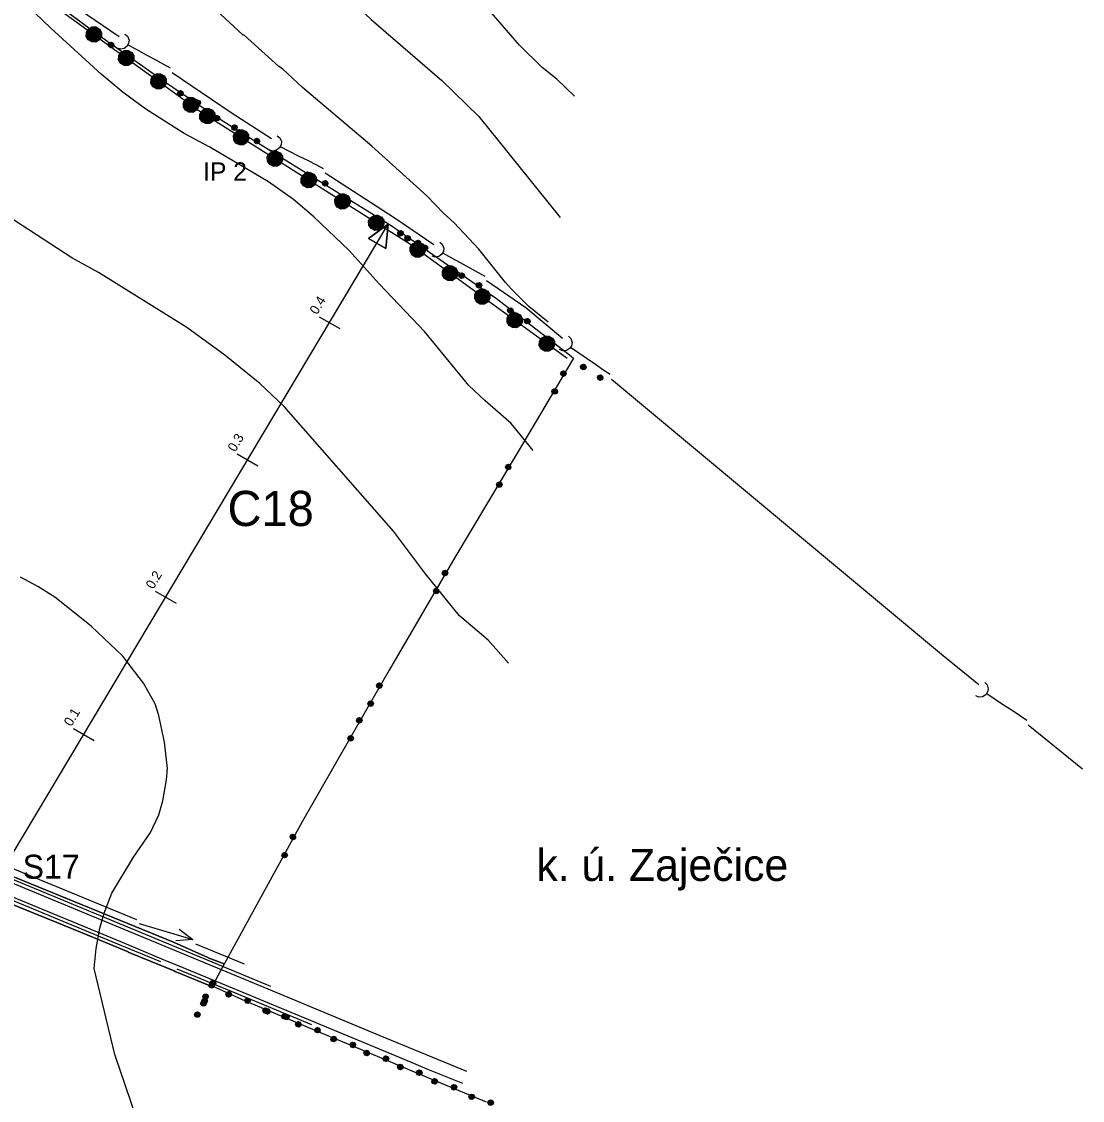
# Model space of a CAD drawing. Extents: x -645676 to -642474, y -1077513 to -1072613.
# Drawn here: x -643137 to -642474, y -1075036 to -1074361 of the extents above; entities that cross this region are included whole.
import ezdxf

# ---------------------------------------------------------------- set-up
doc = ezdxf.new("R2010")
doc.units = 0
for name, color, linetype in [('Interak_n__prvek___l_niov____navr_en_', 7, 'Continuous'), ('Kanalizace', 7, 'Continuous'), ('katastr_ln___zem____popis', 7, 'Continuous'), ('KULTURY_STAV', 7, 'Continuous'), ('OBVOD_PU', 7, 'Continuous'), ('P__kop___st_vaj_c_', 7, 'Continuous'), ('PC_NAVRH', 7, 'Continuous'), ('PC_OBJ_POPIS_NAVRH', 7, 'Continuous'), ('PC_POPIS_NAVRH', 7, 'Continuous'), ('PC_STAN_NAVRH', 7, 'Continuous'), ('Silnice_II__t__dy_a_III__t__dy', 7, 'Continuous'), ('SPRAV_HR_STAV', 7, 'Continuous'), ('USES_IP_NAVRH', 7, 'Continuous'), ('VODOVOD', 7, 'Continuous'), ('VRSTEVNICE', 7, 'Continuous'), ('Vrstevnice_z_kladn_', 7, 'Continuous'), ('Vrstevnice_zd_razn_n_', 7, 'Continuous')]:
    doc.layers.add(name, color=color, linetype=linetype)

# ---------------------------------------------------------------- blocks, each defined once
blk = doc.blocks.new('$944')
blk.add_line((0, 1.5), (0, -1.5))
blk = doc.blocks.new('$920')
for points in [[(0, 0), (-2.8, 1.25), (-2.8, -1.25), (0, 0)], [(-2.8, 1.25), (0, 0), (-2.8, -1.25), (-2.8, 1.25)]]:
    blk.add_lwpolyline(points)
blk = doc.blocks.new('6$4100')
blk.add_lwpolyline([(0.19, 0.72), (0.53, 0.53), (0.72, 0.19), (0.72, -0.2), (0.53, -0.54), (0.19, -0.73), (-0.2, -0.73), (-0.54, -0.54), (-0.73, -0.2), (-0.75, 0.12), (-0.54, 0.52), (-0.2, 0.71), (0.19, 0.71), (0.2, 0.67), (-0.2, 0.67), (-0.36, 0.59), (0.36, 0.59), (0.44, 0.51), (-0.44, 0.51), (-0.52, 0.43), (0.52, 0.43), (0.6, 0.35), (-0.6, 0.35), (-0.6, 0.27), (0.6, 0.27), (0.68, 0.19), (-0.59, 0.19), (-0.68, 0.19), (-0.68, 0.11), (0.59, 0.11), (0.68, 0.11), (0.68, 0.03), (-0.59, 0.03), (-0.68, 0.03), (-0.68, -0.05), (0.59, -0.05), (0.68, -0.05), (0.68, -0.13), (-0.59, -0.13), (-0.68, -0.13), (-0.68, -0.21), (0.59, -0.21), (0.68, -0.21), (0.6, -0.29), (-0.6, -0.29), (-0.6, -0.37), (0.6, -0.37), (0.52, -0.45), (-0.52, -0.45), (-0.44, -0.53), (0.44, -0.53), (0.36, -0.61), (-0.36, -0.61), (-0.2, -0.69), (0.2, -0.69)])
blk = doc.blocks.new('6$1520')
blk.add_line((-3.5, 0), (3.5, 0))
blk.add_lwpolyline([(1.5, 0.75), (3.5, 0), (1.5, -0.75)])
blk = doc.blocks.new('6$2320')
for points in [[(-3.48, 1), (-3.08, 0.92), (-2.68, 0.6), (-2.53, 0.22), (-2.52, -0.2), (-2.72, -0.62), (-3.08, -0.92), (-3.48, -1)], [(-2.53, 0), (-1.26, 0), (0.01, 0), (1.28, 0), (2.55, 0), (3.5, 0)]]:
    blk.add_lwpolyline(points)
blk = doc.blocks.new('2$0620')
for points in [[(-1.07, 0.32), (-0.88, 0.13), (-0.88, -0.14), (-1.07, -0.33), (-1.34, -0.33), (-1.53, -0.14), (-1.53, 0.13), (-1.34, 0.32), (-1.07, 0.32), (-1.08, 0.28), (-1.32, 0.28), (-1.4, 0.2), (-1, 0.2), (-0.92, 0.12), (-1.48, 0.12), (-1.48, 0.04), (-0.92, 0.04), (-0.92, -0.04), (-1.48, -0.04), (-1.48, -0.12), (-0.92, -0.12), (-1, -0.2), (-1.4, -0.2), (-1.32, -0.28), (-1.08, -0.28)], [(1.43, 0.32), (1.62, 0.13), (1.62, -0.14), (1.43, -0.33), (1.16, -0.33), (0.97, -0.14), (0.97, 0.13), (1.16, 0.32), (1.43, 0.32), (1.4, 0.28), (1.16, 0.28), (1.08, 0.2), (1.48, 0.2), (1.56, 0.12), (1, 0.12), (1, 0.04), (1.56, 0.04), (1.56, -0.04), (1, -0.04), (1, -0.12), (1.56, -0.12), (1.48, -0.2), (1.08, -0.2), (1.16, -0.28), (1.4, -0.28)]]:
    blk.add_lwpolyline(points)

msp = doc.modelspace()

# ---------------------------------------------------------------- linework, layer by layer
at = {"layer": 'Kanalizace'}
for p, q in [((-643101.11, -1074353.68), (-643076.28, -1074370.51)), ((-642947.39, -1074455.88), (-642904.14, -1074483.72)), ((-642904.14, -1074483.72), (-642879.38, -1074500.65)), ((-642507.48, -1074801.05), (-642473.63, -1074828.58))]:
    msp.add_line(p, q, dxfattribs=at)
for points in [[(-643043.17, -1074392.96), (-643006.25, -1074417.99), (-642981.02, -1074434.23)], [(-642846.35, -1074523.22), (-642821.9, -1074539.93), (-642798.86, -1074559.14)], [(-642768.14, -1074584.76), (-642561.78, -1074756.88), (-642538.51, -1074775.81)]]:
    msp.add_lwpolyline(points, dxfattribs=at)
at = {"layer": 'KULTURY_STAV'}
for points in [[(-643131.09, -1074338.26), (-643090.44, -1074368.63), (-643047.21, -1074399.16), (-643024.28, -1074414.64), (-643010.74, -1074423.78), (-642968.07, -1074450.38), (-642909.34, -1074486.56), (-642904.87, -1074489.66), (-642871.14, -1074513.04), (-642840.24, -1074534.41), (-642794.61, -1074569.73), (-642792.04, -1074571.72), (-642826.58, -1074630.12), (-642866.22, -1074696.47), (-642907.24, -1074766.84), (-642919.87, -1074788.52), (-642961.64, -1074861.37), (-643011.59, -1074952.64), (-643010.51, -1074950.66), (-643020.49, -1074946.75), (-643020.82, -1074946.62), (-643042.17, -1074937.1), (-643146.21, -1074894.58)], [(-643146.21, -1074894.58), (-643042.17, -1074937.1), (-643020.82, -1074946.62), (-643020.49, -1074946.75), (-643010.51, -1074950.66), (-643011.59, -1074952.64), (-643012.42, -1074954.15), (-643016.24, -1074961.13), (-643017.97, -1074964.29), (-643020.24, -1074963.86), (-643020.3, -1074963.85), (-643041.26, -1074955.26), (-643041.93, -1074954.98), (-643070.59, -1074943.17), (-643070.63, -1074943.15), (-643095.87, -1074932.71), (-643095.92, -1074932.69), (-643115.21, -1074924.65), (-643136.21, -1074916.18), (-643136.37, -1074916.11), (-643166.75, -1074903.64)], [(-643166.75, -1074903.64), (-643136.37, -1074916.11), (-643136.21, -1074916.18), (-643115.21, -1074924.65), (-643095.92, -1074932.69), (-643095.87, -1074932.71), (-643070.63, -1074943.15), (-643070.59, -1074943.17), (-643041.93, -1074954.98), (-643041.26, -1074955.26), (-643020.3, -1074963.85), (-643020.24, -1074963.86), (-643017.97, -1074964.29), (-642995.05, -1074974.79), (-642993.93, -1074975.26), (-642974.48, -1074983.4), (-642952.41, -1074992.63), (-642931.71, -1075001.29), (-642910.78, -1075010.05), (-642889.18, -1075019.09), (-642866.16, -1075028.72), (-642846.6, -1075036.91)]]:
    msp.add_lwpolyline(points, dxfattribs=at)
at = {"layer": 'OBVOD_PU'}
msp.add_lwpolyline([(-643131.09, -1074338.26), (-643090.44, -1074368.63), (-643047.21, -1074399.16), (-643024.28, -1074414.64), (-643010.74, -1074423.78), (-642968.07, -1074450.38), (-642909.34, -1074486.56), (-642904.87, -1074489.66), (-642871.14, -1074513.04), (-642840.24, -1074534.41), (-642794.61, -1074569.73), (-642792.04, -1074571.72), (-642826.58, -1074630.12), (-642866.22, -1074696.47), (-642907.24, -1074766.84), (-642919.87, -1074788.52), (-642961.64, -1074861.37), (-643011.59, -1074952.64), (-643012.42, -1074954.15), (-643016.24, -1074961.13), (-643017.97, -1074964.29), (-642995.05, -1074974.79), (-642993.93, -1074975.26), (-642974.48, -1074983.4), (-642952.41, -1074992.63), (-642931.71, -1075001.29), (-642910.78, -1075010.05), (-642889.18, -1075019.09), (-642866.16, -1075028.72), (-642846.6, -1075036.91)], dxfattribs=at)
at = {"layer": 'P__kop___st_vaj_c_'}
for points in [[(-642981.35, -1074964.67), (-643073.27, -1074926.64), (-643173.16, -1074885.34), (-643225.15, -1074863.93), (-643236.84, -1074859.13)], [(-643050.19, -1074949.3), (-643074.64, -1074939.23), (-643117.39, -1074921.58), (-643126.31, -1074917.9), (-643177.97, -1074896.57), (-643228.56, -1074876.09)], [(-643040.12, -1074953.7), (-643002.66, -1074969.16), (-642955.92, -1074988.42)]]:
    msp.add_lwpolyline(points, dxfattribs=at)
at = {"layer": 'PC_NAVRH'}
msp.add_line((-643149.63, -1074892.99), (-642907.88, -1074487.84), dxfattribs=at)
at = {"layer": 'Silnice_II__t__dy_a_III__t__dy'}
for p, q in [((-643173.93, -1074887.18), (-643073.41, -1074928.88)), ((-643074.08, -1074937.14), (-643177.17, -1074894.67)), ((-643073.41, -1074928.88), (-642983.33, -1074966.21)), ((-643048.5, -1074948.08), (-643074.08, -1074937.14)), ((-643039.65, -1074951.69), (-643048.5, -1074948.08)), ((-643001.73, -1074967.15), (-643039.65, -1074951.69)), ((-642908.36, -1075006), (-643001.73, -1074967.15)), ((-642983.33, -1074966.21), (-642913.25, -1074995.44)), ((-642913.25, -1074995.44), (-642859.03, -1075017.75)), ((-642891.89, -1075012.98), (-642908.36, -1075006)), ((-642883.16, -1075016.57), (-642891.89, -1075012.98)), ((-642861.19, -1075025.37), (-642883.16, -1075016.57))]:
    msp.add_line(p, q, dxfattribs=at)
at = {"layer": 'SPRAV_HR_STAV'}
for p, q in [((-643131.09, -1074338.26), (-643090.44, -1074368.63)), ((-643090.44, -1074368.63), (-643047.21, -1074399.16)), ((-643047.21, -1074399.16), (-643024.28, -1074414.64)), ((-643024.28, -1074414.64), (-643010.74, -1074423.78)), ((-643010.74, -1074423.78), (-642968.07, -1074450.38)), ((-642968.07, -1074450.38), (-642909.34, -1074486.56)), ((-642909.34, -1074486.56), (-642904.87, -1074489.66)), ((-642904.87, -1074489.66), (-642871.14, -1074513.04)), ((-642871.14, -1074513.04), (-642840.24, -1074534.41)), ((-642840.24, -1074534.41), (-642794.61, -1074569.73)), ((-642792.04, -1074571.72), (-642826.58, -1074630.12)), ((-642794.61, -1074569.73), (-642792.04, -1074571.72)), ((-642826.58, -1074630.12), (-642866.22, -1074696.47)), ((-642866.22, -1074696.47), (-642907.24, -1074766.84)), ((-642907.24, -1074766.84), (-642919.87, -1074788.52)), ((-642919.87, -1074788.52), (-642961.64, -1074861.37)), ((-642961.64, -1074861.37), (-643011.59, -1074952.64)), ((-643012.42, -1074954.15), (-643016.24, -1074961.13)), ((-643011.59, -1074952.64), (-643012.42, -1074954.15)), ((-643016.24, -1074961.13), (-643017.97, -1074964.29)), ((-643017.97, -1074964.29), (-642995.05, -1074974.79)), ((-642995.05, -1074974.79), (-642993.93, -1074975.26)), ((-642993.93, -1074975.26), (-642974.48, -1074983.4)), ((-642974.48, -1074983.4), (-642952.41, -1074992.63)), ((-642952.41, -1074992.63), (-642931.71, -1075001.29)), ((-642931.71, -1075001.29), (-642910.78, -1075010.05)), ((-642910.78, -1075010.05), (-642889.18, -1075019.09)), ((-642889.18, -1075019.09), (-642866.16, -1075028.72)), ((-642866.16, -1075028.72), (-642846.6, -1075036.91))]:
    msp.add_line(p, q, dxfattribs=at)
at = {"layer": 'USES_IP_NAVRH'}
msp.add_lwpolyline([(-643137.08, -1074336.55), (-643025.8, -1074417.19), (-642894.04, -1074500.47), (-642796.02, -1074571.74)], dxfattribs=at)
at = {"layer": 'VODOVOD'}
for p, q in [((-643490.85, -1074747.77), (-643065.45, -1074922.78)), ((-643028.45, -1074938), (-642997.95, -1074950.55))]:
    msp.add_line(p, q, dxfattribs=at)
at = {"layer": 'VRSTEVNICE'}
for points in [[(-643340.18, -1073899.06), (-643332.66, -1073901.76), (-643282.53, -1073921.42), (-643259.74, -1073933.24), (-643241.51, -1073945.63), (-643227.56, -1073957.45), (-643214.6, -1073969.56), (-643206.34, -1073979.38), (-643188.53, -1074008.86), (-643169.16, -1074047.6), (-643160.48, -1074062.13), (-643136.41, -1074097.74), (-643116.61, -1074123.66), (-643104.93, -1074137.75), (-643074.88, -1074170.51), (-643046.97, -1074205.12), (-643008.8, -1074260.67), (-642992.7, -1074282.03), (-642974.76, -1074302.96), (-642937.87, -1074341.56), (-642918.65, -1074359.93), (-642874.35, -1074397.96), (-642851.28, -1074420.6), (-642800.28, -1074483.73)], [(-642832.59, -1074762.46), (-642845.44, -1074748.17), (-642863.24, -1074732.79), (-642884.61, -1074706.59), (-642904.69, -1074679.95), (-642973.05, -1074601.91), (-642988.15, -1074587.52), (-643010.16, -1074569.89), (-643033.86, -1074552.63), (-643089.12, -1074518.16), (-643105.93, -1074508.91), (-643159.76, -1074473.87), (-643187.11, -1074454.07), (-643198.08, -1074445.1), (-643203.49, -1074439.83), (-643218.44, -1074421.6), (-643230.98, -1074403.94), (-643237.95, -1074392.69), (-643240.23, -1074389.98), (-643243.14, -1074384.54), (-643259.03, -1074363.78), (-643284.67, -1074336.72)], [(-642807.86, -1074549.1), (-642819.92, -1074539.4), (-642830.91, -1074528.42), (-642834.58, -1074524.47), (-642851.14, -1074503.64), (-642866.66, -1074487.12), (-642873.25, -1074481.11), (-642883.75, -1074470.17), (-642918.22, -1074439.12), (-642961.51, -1074402.52), (-642974.01, -1074390.68), (-642976.33, -1074389.27), (-642997.97, -1074369.62), (-642998.69, -1074369.62), (-643026.74, -1074343.41)], [(-642817.16, -1074629.38), (-642831.06, -1074612.6), (-642847.57, -1074598.22), (-642857.4, -1074588.8), (-642885.03, -1074555.19), (-642913.66, -1074525.14), (-642932.32, -1074504.35), (-642954.53, -1074483.32), (-642967.21, -1074472.45), (-642982.73, -1074461.48), (-643019.48, -1074439.83), (-643035.57, -1074431.14), (-643059.5, -1074415.9), (-643073.74, -1074405.51), (-643087.41, -1074394.11), (-643118.89, -1074365.35), (-643138.97, -1074345.98)], [(-642791.48, -1074407.85), (-642802.51, -1074397.25), (-642811.61, -1074389.92), (-642825.71, -1074376.01), (-642844.73, -1074354.09)], [(-643045.97, -1074828.36), (-643047.82, -1074811.84), (-643051.52, -1074795.31), (-643053.8, -1074787.91), (-643060.92, -1074775.09), (-643074.03, -1074758.14), (-643093.82, -1074739.34), (-643116.45, -1074721.25), (-643127.15, -1074714.56), (-643137.97, -1074708.72)], [(-643058.79, -1075066.77), (-643079.01, -1075007.24), (-643091.83, -1074953.4), (-643090.69, -1074940.87), (-643088.27, -1074928.34), (-643085.56, -1074918.94), (-643080.86, -1074906.4), (-643067.25, -1074883.86), (-643056.65, -1074868.38), (-643051.52, -1074857.41), (-643048.82, -1074848.58), (-643046.54, -1074835.48), (-643045.97, -1074828.36)]]:
    msp.add_lwpolyline(points, dxfattribs=at)
at = {"layer": 'Vrstevnice_z_kladn_'}
for p, q in [((-642807.86, -1074549.1), (-642807.85, -1074549.1)), ((-642832.59, -1074762.46), (-642832.59, -1074762.47))]:
    msp.add_line(p, q, dxfattribs=at)
at = {"layer": 'Vrstevnice_zd_razn_n_'}
msp.add_line((-642800.28, -1074483.73), (-642800.28, -1074483.74), dxfattribs=at)

# ---------------------------------------------------------------- block references
at = {"layer": 'Kanalizace'}
for p, xscale, yscale, rotation in [((-643059.72, -1074381.74), 5.000000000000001, 4.999999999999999, -28.446506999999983), ((-642964.21, -1074445.05), 5, 4.999999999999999, -27.062686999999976), ((-642862.86, -1074511.93), 4.999999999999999, 4.999999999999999, -28.665524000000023), ((-642783.5, -1074571.95), 5, 5, -34.242305), ((-642522.99, -1074788.43), 4.999999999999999, 4.999999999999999, -33.52115199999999)]:
    msp.add_blockref('6$2320', p, dxfattribs=dict(at, xscale=xscale, yscale=yscale, rotation=rotation))
at = {"layer": 'PC_STAN_NAVRH', "xscale": 5, "yscale": 5.000000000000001, "rotation": 60.207879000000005}
for name, p in [('$920', (-642907.88, -1074487.84)), ('$944', (-642944.67, -1074549.5)), ('$944', (-642995.91, -1074635.37)), ('$944', (-643047.15, -1074721.24)), ('$944', (-643098.39, -1074807.12))]:
    msp.add_blockref(name, p, dxfattribs=at)
at = {"layer": 'SPRAV_HR_STAV'}
for p, xscale, yscale, rotation in [((-643076.15, -1074378.73), 5, 5, -29.562302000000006), ((-643032.71, -1074408.95), 4.999999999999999, 5, -28.33384300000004), ((-643009.78, -1074424.43), 5, 4.999999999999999, -28.331397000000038), ((-642995.89, -1074433.04), 4.999999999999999, 5.000000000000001, -26.21319200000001), ((-642953.17, -1074459.56), 5.000000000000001, 4.999999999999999, -25.903665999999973), ((-642894.96, -1074496.53), 4.999999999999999, 5.000000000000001, -29.064948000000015), ((-642890.49, -1074499.63), 5, 5.000000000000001, -29.050742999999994), ((-642856.75, -1074522.99), 4.999999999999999, 5.000000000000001, -28.989060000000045), ((-642826.4, -1074545.12), 5.000000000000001, 5, -32.11726199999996), ((-642800.95, -1074586.78), 5, 4.999999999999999, -116.42341700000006), ((-642780.77, -1074580.44), 5, 5, -32.126991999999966), ((-642835.56, -1074645.14), 4.999999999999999, 5, -116.68182400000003), ((-642875.03, -1074711.59), 5, 5, -116.054098), ((-642916.05, -1074781.96), 5, 4.999999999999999, -116.03867100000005), ((-642928.57, -1074803.7), 4.999999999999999, 5, -115.63688400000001), ((-642970.04, -1074876.72), 5.000000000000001, 5, -114.47925300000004), ((-643020.82, -1074969.5), 5, 5, -114.479281), ((-643020.02, -1074967.98), 4.999999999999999, 5, -114.586413), ((-643024.64, -1074976.48), 5, 5.000000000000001, -114.487815), ((-643002.06, -1074971.58), 5, 5, -18.759629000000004), ((-642978.91, -1074981.56), 5, 5.000000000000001, -16.879149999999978), ((-642977.79, -1074982.02), 5, 5.000000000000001, -16.822915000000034), ((-642958.34, -1074990.15), 5, 5.000000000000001, -16.80832099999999), ((-642936.27, -1074999.38), 5, 5, -16.815409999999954), ((-642915.57, -1075008.05), 5.000000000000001, 4.999999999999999, -16.824361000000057), ((-642894.64, -1075016.81), 5, 5, -16.823388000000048), ((-642873.04, -1075025.84), 5, 5, -16.814131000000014), ((-642850.02, -1075035.48), 5, 5.000000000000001, -16.832978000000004)]:
    msp.add_blockref('2$0620', p, dxfattribs=dict(at, xscale=xscale, yscale=yscale, rotation=rotation))
at = {"layer": 'USES_IP_NAVRH'}
for p, xscale, yscale, rotation in [((-643092.02, -1074369.2), 6.5, 6.5, -30.272696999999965), ((-643071.78, -1074383.87), 6.5, 6.5, -30.272696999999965), ((-643051.53, -1074398.54), 6.5, 6.5, -30.272696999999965), ((-643031.29, -1074413.21), 6.5, 6.5, -30.272696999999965), ((-643021.02, -1074420.21), 6.500000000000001, 6.499999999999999, -26.57723000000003), ((-642999.89, -1074433.57), 6.500000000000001, 6.499999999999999, -26.57723000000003), ((-642978.76, -1074446.93), 6.500000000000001, 6.499999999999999, -26.57723000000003), ((-642957.63, -1074460.28), 6.500000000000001, 6.499999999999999, -26.57723000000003), ((-642936.49, -1074473.64), 6.500000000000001, 6.499999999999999, -26.57723000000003), ((-642915.36, -1074487), 6.500000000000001, 6.499999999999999, -26.57723000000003), ((-642889.47, -1074503.79), 6.499999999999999, 6.500000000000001, -30.36470700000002), ((-642869.25, -1074518.5), 6.499999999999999, 6.500000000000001, -30.36470700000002), ((-642849.03, -1074533.2), 6.499999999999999, 6.500000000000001, -30.36470700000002), ((-642828.81, -1074547.9), 6.499999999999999, 6.500000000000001, -30.36470700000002), ((-642808.59, -1074562.6), 6.499999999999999, 6.500000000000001, -30.36470700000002)]:
    msp.add_blockref('6$4100', p, dxfattribs=dict(at, xscale=xscale, yscale=yscale, rotation=rotation))
at = {"layer": 'VODOVOD', "xscale": 4.999999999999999, "yscale": 5, "rotation": -16.46910700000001}
msp.add_blockref('6$1520', (-643046.95, -1074930.39), dxfattribs=at)

# ---------------------------------------------------------------- texts
at = {"layer": 'Interak_n__prvek___l_niov____navr_en_'}
msp.add_text('IP 2', height=11.5, dxfattribs=at).set_placement((-643023.67, -1074460.74))
at = {"layer": 'katastr_ln___zem____popis'}
msp.add_text('k. ú. Zaječice', height=20, dxfattribs=at).set_placement((-642815.25, -1074898.71))
at = {"layer": 'PC_OBJ_POPIS_NAVRH'}
msp.add_text('S17', height=15, dxfattribs=at).set_placement((-643136.63, -1074897.32))
at = {"layer": 'PC_POPIS_NAVRH'}
msp.add_text('C18', height=22, dxfattribs=at).set_placement((-643008.44, -1074676.72))
at = {"layer": 'PC_STAN_NAVRH'}
for s, p in [('0.4', (-642952.4, -1074544.89)), ('0.3', (-643003.64, -1074630.76)), ('0.2', (-643054.88, -1074716.64)), ('0.1', (-643106.12, -1074802.51))]:
    msp.add_text(s, height=6, rotation=59.187, dxfattribs=at).set_placement(p)

doc.saveas('drawing.dxf')
